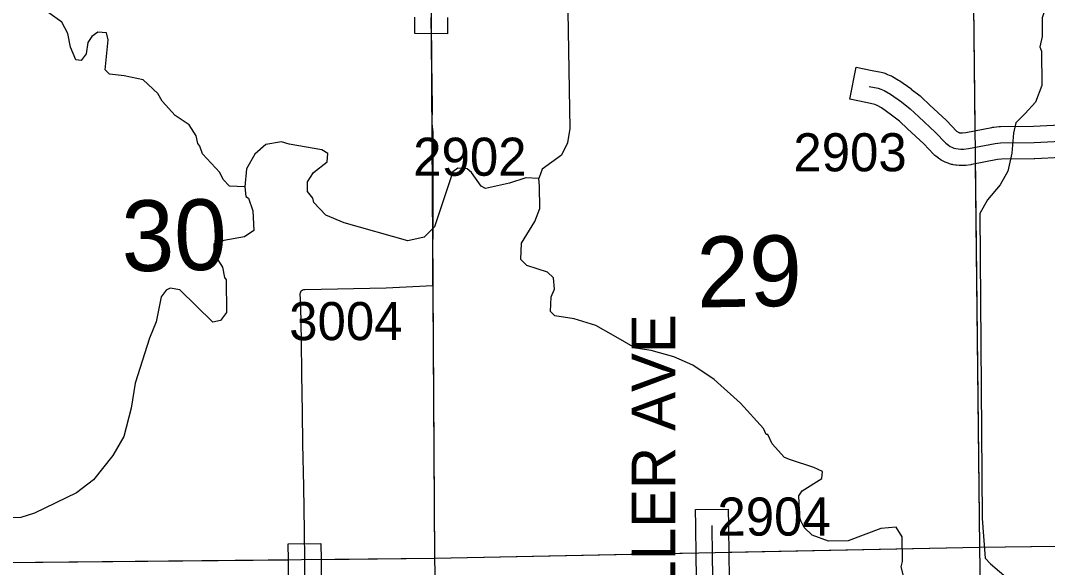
# Model space of a CAD drawing. Extents: x 23.6 to 68.7, y -63 to -29.
# Drawn here: x 50.739 to 52.625, y -38.533 to -37.528 of the extents above; entities that cross this region are included whole.
import ezdxf

# ---------------------------------------------------------------- set-up
doc = ezdxf.new("R2010")
doc.units = 0
for name, color, linetype in [('tdCoHydroRiver', 7, 'Continuous'), ('tdCoSecRdNmbr', 7, 'Continuous'), ('tdCoSecRdTxt', 7, 'Continuous'), ('tdCoSecRteBand', 7, 'Continuous'), ('tdCoSecRteCL', 7, 'Continuous'), ('tdCoSectLine', 7, 'Continuous'), ('tdCoSectLinePart', 7, 'Continuous'), ('tdCoSectNmbr', 7, 'Continuous'), ('tdCoSurfGravel', 7, 'Continuous'), ('tdCoSurfLNO', 7, 'Continuous')]:
    doc.layers.add(name, color=color, linetype=linetype)

msp = doc.modelspace()

# ---------------------------------------------------------------- linework, layer by layer
at = {"layer": 'tdCoHydroRiver'}
for points in [[(51.7389, -37.1849), (51.7328, -37.2055), (51.7325, -37.3176), (51.7382, -37.4059), (51.7386, -37.4501), (51.744, -37.5116), (51.748, -37.7263), (51.7435, -37.7531), (51.7327, -37.7754), (51.6967, -37.801), (51.6906, -37.8184)], [(52.6317, -37.4739), (52.615, -37.5231), (52.6154, -37.5578), (52.6109, -37.5768), (52.6142, -37.5846), (52.6149, -37.6478), (52.6027, -37.6779), (52.584, -37.6987), (52.5669, -37.7163), (52.5624, -37.7353), (52.5596, -37.7716), (52.5522, -37.8048), (52.5383, -37.8303), (52.5149, -37.8574), (52.501, -37.8828), (52.5048, -38.4432), (52.5105, -38.5157), (52.5201, -38.5266), (52.5536, -38.5546), (52.6075, -38.5776), (52.6268, -38.6026)], [(51.1509, -37.8338), (51.1225, -37.8326), (51.1113, -37.8201), (51.1048, -37.8075), (51.0729, -37.7731), (51.068, -37.759), (51.0648, -37.7543), (51.0615, -37.7401), (51.0486, -37.7197), (51.0232, -37.7026), (50.9992, -37.6761), (50.9912, -37.662), (50.9641, -37.637), (50.9293, -37.6295), (50.9024, -37.6266), (50.8944, -37.6188), (50.9001, -37.5635), (50.8968, -37.5509), (50.881, -37.5495), (50.8701, -37.5575), (50.8623, -37.5687), (50.8594, -37.5892), (50.85, -37.6019), (50.8406, -37.6005), (50.8308, -37.5769), (50.8258, -37.5517), (50.8145, -37.5313), (50.7891, -37.5126)], [(51.6906, -37.8184), (51.6669, -37.8171), (51.637, -37.8269), (51.5929, -37.8369), (51.585, -37.8322), (51.5673, -37.8072), (51.5594, -37.8009), (51.542, -37.7995), (51.5326, -37.806), (51.499, -37.9074), (51.4802, -37.9265), (51.4503, -37.9332), (51.3332, -37.8997), (51.2999, -37.8859), (51.2775, -37.8624), (51.2758, -37.8546), (51.2662, -37.842), (51.266, -37.8247), (51.2769, -37.8072), (51.3019, -37.788), (51.3033, -37.7722), (51.2922, -37.766), (51.2321, -37.7556), (51.2179, -37.751), (51.1895, -37.7561), (51.1692, -37.7736), (51.1537, -37.8007), (51.1509, -37.8338)], [(51.1509, -37.8338), (51.1527, -37.8512), (51.1574, -37.8543), (51.1656, -37.8779), (51.1676, -37.9142), (51.1503, -37.9254), (51.1125, -37.9321), (51.0937, -37.9386), (51.0938, -37.956), (51.1099, -37.9811), (51.1133, -38), (51.1165, -38.0047), (51.1171, -38.0647), (51.1062, -38.079), (51.0921, -38.0823), (51.0314, -38.023), (51.014, -38.02), (51.0062, -38.0233), (50.9969, -38.036), (50.9879, -38.0819), (50.9756, -38.112), (50.9497, -38.1944), (50.9423, -38.2402), (50.9286, -38.2925), (50.9085, -38.3274), (50.8727, -38.372), (50.8414, -38.396), (50.7644, -38.4332), (50.7393, -38.4413), (50.6714, -38.4437)], [(51.8971, -38.1342), (51.8682, -38.1299), (51.8279, -38.1069), (51.7957, -38.0884), (51.7555, -38.0764), (51.7203, -38.0706), (51.7122, -38.0629), (51.7135, -38.036), (51.7196, -38.0217), (51.7178, -38.0012), (51.7067, -37.9903), (51.6687, -37.9781), (51.6575, -37.9672), (51.6587, -37.9372), (51.6836, -37.8974), (51.6928, -37.8737), (51.6923, -37.8326), (51.6906, -37.8184)], [(52.3609, -38.5507), (52.356, -38.5318), (52.359, -38.5223), (52.3584, -38.4765), (52.3472, -38.4593), (52.3188, -38.4612), (52.2591, -38.4841), (52.2228, -38.4845), (52.1927, -38.4739), (52.1783, -38.4598), (52.1718, -38.4473), (52.1702, -38.441), (52.1681, -38.4016), (52.1743, -38.392), (52.2103, -38.3695), (52.2117, -38.3568), (52.1959, -38.3491), (52.1531, -38.3354), (52.142, -38.3308), (52.1196, -38.3059), (52.1114, -38.2886), (52.1083, -38.2886), (52.1033, -38.2777), (52.0611, -38.231), (52.0126, -38.1877), (51.9739, -38.1614), (51.9386, -38.1462), (51.8971, -38.1342)]]:
    msp.add_lwpolyline(points, dxfattribs=at)
at = {"layer": 'tdCoSecRteBand'}
for points in [[(51.5231, -37.5524), (51.4631, -37.5522), (51.4632, -37.5222)], [(51.5232, -37.5224), (51.5231, -37.5524)], [(52.6503, -37.78), (52.6017, -37.7821), (52.6013, -37.7821), (52.6008, -37.7821), (52.5403, -37.783), (52.5329, -37.7836), (52.486, -37.7928), (52.4852, -37.7929), (52.4844, -37.793), (52.475, -37.7944), (52.4729, -37.7947), (52.4706, -37.7946), (52.4655, -37.7946), (52.4643, -37.7946), (52.4631, -37.7945), (52.458, -37.794), (52.4569, -37.7939), (52.4558, -37.7938), (52.452, -37.7931), (52.4505, -37.7929), (52.449, -37.7925), (52.4452, -37.7914), (52.4437, -37.791), (52.4423, -37.7905), (52.4387, -37.7891), (52.4372, -37.7885), (52.4359, -37.7878), (52.4324, -37.786), (52.431, -37.7853), (52.4297, -37.7845), (52.4265, -37.7824), (52.4256, -37.7818), (52.4248, -37.7811), (52.42, -37.7775), (52.4181, -37.7761), (52.4165, -37.7744), (52.3977, -37.7548), (52.3681, -37.7273), (52.3679, -37.7271), (52.3678, -37.727), (52.3533, -37.7131), (52.3388, -37.702), (52.3201, -37.6888), (52.3121, -37.6841), (52.3082, -37.6826), (52.3057, -37.6817), (52.2915, -37.6788), (52.2621, -37.6729), (52.2739, -37.6141), (52.3033, -37.62), (52.3197, -37.6233), (52.322, -37.6237), (52.3242, -37.6245), (52.3291, -37.6263), (52.3293, -37.6264), (52.3296, -37.6265), (52.336, -37.629), (52.3383, -37.6298), (52.3404, -37.6311), (52.3516, -37.6377), (52.3527, -37.6383), (52.3537, -37.639), (52.3739, -37.6533), (52.3744, -37.6537), (52.3749, -37.654), (52.3912, -37.6665), (52.3925, -37.6675), (52.3936, -37.6687), (52.4091, -37.6835), (52.4392, -37.7114), (52.4398, -37.712), (52.4404, -37.7126), (52.4582, -37.7312), (52.4602, -37.7327), (52.4612, -37.7334), (52.4619, -37.7337), (52.4626, -37.734), (52.4633, -37.7342), (52.4645, -37.7344), (52.4672, -37.7346), (52.4689, -37.7346), (52.4753, -37.7337), (52.523, -37.7244), (52.5246, -37.724), (52.5263, -37.7239), (52.5365, -37.7231), (52.5375, -37.723), (52.5385, -37.723), (52.5996, -37.7222), (52.6481, -37.72)], [(51.981, -38.5843), (51.9797, -38.5129), (51.9797, -38.5129), (51.9797, -38.5128), (51.9791, -38.4564), (51.9788, -38.4264), (52.0388, -38.4258), (52.0391, -38.4558), (52.0397, -38.512), (52.041, -38.5832)], [(51.2319, -38.592), (51.2309, -38.5309), (51.2309, -38.5307), (51.2309, -38.5306), (51.2309, -38.5305), (51.2308, -38.5195), (51.2306, -38.4895), (51.2906, -38.4891), (51.2908, -38.5191), (51.2909, -38.53), (51.2919, -38.5911)]]:
    msp.add_lwpolyline(points, dxfattribs=at)
at = {"layer": 'tdCoSecRteCL'}
for points in [[(52.2974, -37.6494), (52.3139, -37.6527), (52.3188, -37.6545), (52.3252, -37.657), (52.3364, -37.6635), (52.3566, -37.6778), (52.3729, -37.6903), (52.3885, -37.7053), (52.4188, -37.7334), (52.4382, -37.7536), (52.4429, -37.7572), (52.4461, -37.7594), (52.4496, -37.7611), (52.4532, -37.7625), (52.4569, -37.7635), (52.4607, -37.7642), (52.4658, -37.7646), (52.4709, -37.7646), (52.4802, -37.7633), (52.5287, -37.7538), (52.5389, -37.753), (52.6004, -37.7522), (52.6494, -37.75)], [(51.7609, -38.7588), (51.8856, -38.7553), (51.946, -38.7537), (51.9921, -38.7533), (51.9951, -38.7529), (51.998, -38.7521), (52.0008, -38.7509), (52.0033, -38.7493), (52.0056, -38.7474), (52.0077, -38.7451), (52.0093, -38.7426), (52.0106, -38.7398), (52.0115, -38.737), (52.012, -38.734), (52.0116, -38.6809), (52.0116, -38.6142), (52.011, -38.5837), (52.0097, -38.5124), (52.0091, -38.4561)], [(51.2636, -38.768), (51.2627, -38.6857), (51.2619, -38.5916), (51.2609, -38.5304), (51.2609, -38.5303), (51.2608, -38.5193)]]:
    msp.add_lwpolyline(points, dxfattribs=at)
at = {"layer": 'tdCoSectLine'}
for points in [[(52.4892, -37.4991), (52.5, -38.4958)], [(51.4928, -37.5148), (51.4992, -38.5161)], [(52.5, -38.4958), (53.5041, -38.4828)], [(51.4992, -38.5161), (52.5, -38.4958)], [(52.5, -38.4958), (52.5152, -39.4896)], [(50.5213, -38.5259), (51.4992, -38.5161)], [(51.4992, -38.5161), (51.521, -39.5092)]]:
    msp.add_lwpolyline(points, dxfattribs=at)
at = {"layer": 'tdCoSectLinePart'}
for points in [[(52.4892, -37.4991), (52.4917, -37.7305)], [(51.4931, -37.5523), (51.4992, -38.5161)], [(52.4924, -37.7913), (52.5, -38.4958)], [(52.5, -38.4958), (52.9728, -38.4897)], [(51.4992, -38.5161), (51.9796, -38.5064)], [(52.0396, -38.5052), (52.5, -38.4958)], [(52.5, -38.4958), (52.5152, -39.4896)], [(50.5213, -38.5259), (51.2306, -38.5188)], [(51.2906, -38.5182), (51.4992, -38.5161)], [(51.4992, -38.5161), (51.504, -38.7337)]]:
    msp.add_lwpolyline(points, dxfattribs=at)
at = {"layer": 'tdCoSurfGravel'}
msp.add_line((52.0097, -38.5124), (52.0091, -38.4561), dxfattribs=at)
for points in [[(52.2974, -37.6494), (52.3139, -37.6527), (52.3188, -37.6545), (52.3252, -37.657), (52.3364, -37.6635), (52.3566, -37.6778), (52.3729, -37.6903), (52.3885, -37.7053), (52.4188, -37.7334), (52.4382, -37.7536), (52.4429, -37.7572), (52.4461, -37.7594), (52.4496, -37.7611), (52.4532, -37.7625), (52.4569, -37.7635), (52.4607, -37.7642), (52.4658, -37.7646), (52.4709, -37.7646), (52.4802, -37.7633)], [(52.4802, -37.7633), (52.5287, -37.7538), (52.5389, -37.753), (52.6004, -37.7522), (52.6494, -37.75), (52.7061, -37.749), (52.7324, -37.7489), (52.7814, -37.749), (52.8419, -37.7487), (52.9082, -37.7471), (52.955, -37.7451), (52.9822, -37.7426), (52.9925, -37.7419)], [(51.7609, -38.7588), (51.8856, -38.7553), (51.946, -38.7537), (51.9921, -38.7533), (51.9951, -38.7529), (51.998, -38.7521), (52.0008, -38.7509), (52.0033, -38.7493), (52.0056, -38.7474), (52.0077, -38.7451), (52.0093, -38.7426), (52.0106, -38.7398), (52.0115, -38.737), (52.012, -38.734), (52.0116, -38.6809), (52.0116, -38.6142), (52.011, -38.5837), (52.0097, -38.5124)], [(51.2636, -38.768), (51.2627, -38.6857), (51.2619, -38.5916), (51.2609, -38.5304), (51.2609, -38.5303), (51.2608, -38.5193)]]:
    msp.add_lwpolyline(points, dxfattribs=at)
at = {"layer": 'tdCoSurfLNO'}
for p, q in [((51.4954, -37.6866), (51.4932, -37.5223)), ((51.4952, -37.7172), (51.4954, -37.6866)), ((51.4968, -37.733), (51.4952, -37.7172)), ((51.4966, -37.8451), (51.4968, -37.733)), ((51.4964, -38.0152), (51.4966, -37.8451)), ((51.2575, -38.0228), (51.2593, -38.0224)), ((51.2593, -38.0224), (51.2611, -38.0224)), ((51.2611, -38.0224), (51.4103, -38.0191)), ((51.4103, -38.0191), (51.4964, -38.0152)), ((51.2527, -38.03), (51.2529, -38.0282)), ((51.2535, -38.0536), (51.2527, -38.03)), ((51.2529, -38.0282), (51.2535, -38.0264)), ((51.2535, -38.0264), (51.2545, -38.0249)), ((51.2545, -38.0249), (51.2559, -38.0237)), ((51.2559, -38.0237), (51.2575, -38.0228)), ((51.2547, -38.1165), (51.2535, -38.0536)), ((51.2553, -38.1777), (51.2547, -38.1165)), ((51.2566, -38.2478), (51.2553, -38.1777)), ((51.2576, -38.3056), (51.2566, -38.2478)), ((51.259, -38.3843), (51.2576, -38.3056)), ((51.2605, -38.4661), (51.259, -38.3843)), ((51.2608, -38.5193), (51.2605, -38.4661))]:
    msp.add_line(p, q, dxfattribs=at)

# ---------------------------------------------------------------- texts
at = {"layer": 'tdCoSecRdNmbr'}
for s, rotation, p in [('2903', 0.0399, (52.1583, -37.8053)), ('2902', 0.0373, (51.4601, -37.8135)), ('3004', 0.0373, (51.2323, -38.1155)), ('2904', 0.0398, (52.0188, -38.4746))]:
    msp.add_text(s, height=0.07, rotation=rotation, dxfattribs=at).set_placement(p)
at = {"layer": 'tdCoSecRdTxt'}
msp.add_text('TELLER AVE', height=0.08, rotation=90, dxfattribs=at).set_placement((51.9413, -38.716))
at = {"layer": 'tdCoSectNmbr'}
for s, rotation, p in [('30', 1.0394, (50.9254, -37.9893)), ('29', 1.0397, (51.9817, -38.0556))]:
    msp.add_text(s, height=0.13, rotation=rotation, dxfattribs=at).set_placement(p)

doc.saveas('drawing.dxf')
